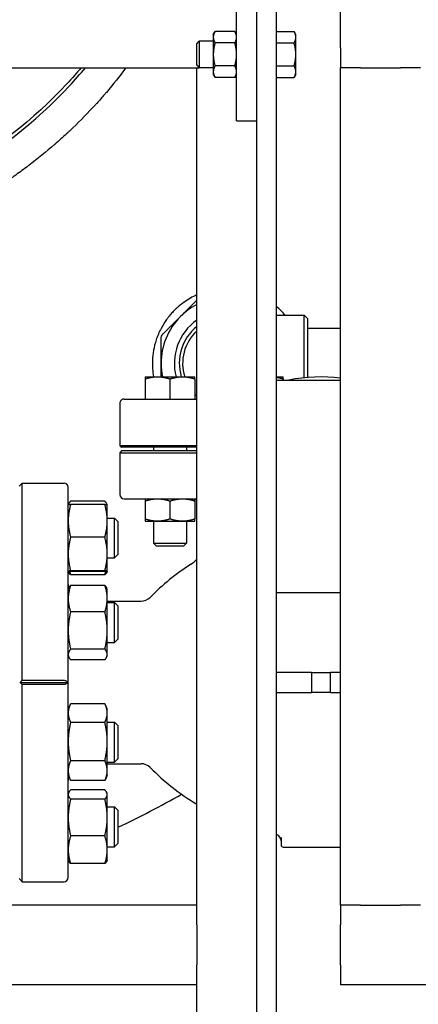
# Model space of a CAD drawing. Header units: inches. Extents: x 24 to 1128, y -69 to 748.
# Tile 552 of 656: x 981.13 to 988.62, y 292.49 to 311.01. Entities that reach past the tile are written whole.
import ezdxf

# ---------------------------------------------------------------- set-up
doc = ezdxf.new("R2010")
doc.units = ezdxf.units.IN
doc.header["$LTSCALE"] = 32
doc.header["$MEASUREMENT"] = 0
doc.layers.add('Visible (ANSI)', color=7, linetype='Continuous', lineweight=30)

msp = doc.modelspace()

# ---------------------------------------------------------------- linework, layer by layer
at = {"layer": 'Visible (ANSI)'}
for p, q in [((985.20453, 309.10867), (985.20453, 311.60867)), ((985.57953, 311.60867), (985.57953, 277.514)), ((985.95453, 277.514), (985.95453, 311.60867)), ((987.16005, 310.48367), (987.16005, 311.23367)), ((984.76653, 310.73367), (984.80003, 310.79168)), ((984.76653, 310.73367), (984.76653, 310.68343)), ((984.76653, 310.68343), (984.76653, 310.35867)), ((985.17104, 310.79168), (984.80003, 310.79168)), ((985.20453, 310.73367), (985.17104, 310.79168)), ((985.95454, 310.73367), (985.95453, 310.73367)), ((985.95454, 310.68343), (985.95454, 310.79168)), ((985.95454, 310.79168), (986.28504, 310.79168)), ((985.95454, 310.57518), (985.95454, 310.68343)), ((986.31854, 310.73367), (986.28504, 310.79168)), ((986.31854, 310.68343), (986.31854, 310.73367)), ((986.31854, 310.35867), (986.31854, 310.68343)), ((984.45453, 310.56148), (984.5003, 310.60867)), ((984.45453, 310.15586), (984.45453, 310.56148)), ((984.5003, 310.60867), (984.5003, 310.10867)), ((984.76653, 310.60867), (984.5003, 310.60867)), ((985.17104, 310.57518), (984.80003, 310.57518)), ((985.95454, 310.57518), (986.28504, 310.57518)), ((985.95454, 310.35867), (985.95454, 310.57518)), ((987.16005, 310.48367), (987.16005, 310.10867)), ((984.76653, 310.35867), (984.76653, 310.03391)), ((985.95454, 310.14216), (985.95454, 310.35867)), ((986.31854, 310.03391), (986.31854, 310.35867)), ((907.45453, 310.10867), (984.45453, 310.10867)), ((984.45453, 310.15586), (984.5003, 310.10867)), ((984.45453, 310.10867), (984.5003, 310.10867)), ((984.45453, 294.35867), (984.45453, 310.10867)), ((984.76653, 310.10867), (984.5003, 310.10867)), ((985.17104, 310.14216), (984.80003, 310.14216)), ((985.95454, 310.14216), (986.28504, 310.14216)), ((985.95454, 310.03391), (985.95454, 310.14216)), ((987.16005, 294.35867), (987.16005, 310.10867)), ((987.53505, 310.10867), (987.16005, 310.10867)), ((987.53505, 310.10867), (988.28505, 310.10867)), ((988.66005, 310.10867), (988.28505, 310.10867)), ((984.76653, 310.03391), (984.76653, 309.98367)), ((984.76653, 309.98367), (984.80003, 309.92566)), ((985.17104, 309.92566), (984.80003, 309.92566)), ((985.20453, 309.98367), (985.17104, 309.92566)), ((985.95454, 309.98367), (985.95453, 309.98367)), ((985.95454, 309.92566), (985.95454, 310.03391)), ((985.95454, 309.92566), (986.28504, 309.92566)), ((986.31854, 309.98367), (986.28504, 309.92566)), ((986.31854, 309.98367), (986.31854, 310.03391)), ((985.20453, 309.10867), (985.57953, 309.10867)), ((985.95453, 305.45242), (986.47203, 305.45242)), ((986.47203, 304.27557), (986.47203, 305.45242)), ((986.53453, 305.38992), (986.47203, 305.45242)), ((986.53453, 305.38992), (986.53453, 304.28128)), ((987.16005, 305.20367), (986.53453, 305.20367)), ((983.48367, 304.29617), (983.71805, 304.29617)), ((983.48367, 304.2543), (983.48367, 303.87429)), ((983.71805, 304.29617), (984.1868, 304.29617)), ((983.95242, 304.2543), (983.95242, 303.87429)), ((984.1868, 304.29617), (984.42117, 304.29617)), ((984.42117, 304.2543), (984.42117, 303.87429)), ((985.95453, 304.29617), (986.08311, 304.29617)), ((985.95453, 304.23367), (987.16005, 304.23367)), ((986.08311, 304.2543), (986.08311, 304.23367)), ((983.01021, 303.79555), (983.01021, 303.00003)), ((983.08875, 303.87429), (984.45453, 303.87429)), ((983.04938, 302.90579), (983.01001, 302.86642)), ((983.01001, 302.86642), (984.45453, 302.86642)), ((983.01001, 302.86642), (983.01001, 302.07902)), ((983.01021, 303.00003), (984.45453, 303.00003)), ((984.45453, 302.96878), (983.04126, 302.96878)), ((983.04938, 302.90579), (984.45453, 302.90579)), ((983.63992, 302.96878), (983.63992, 302.90579)), ((984.26492, 302.96878), (984.26492, 302.90579)), ((981.11827, 302.23711), (981.17733, 302.29617)), ((981.17733, 298.58534), (981.17733, 302.29617)), ((981.17733, 302.29617), (981.96079, 302.29617)), ((982.03953, 294.87491), (982.03953, 302.21743)), ((982.03959, 301.88751), (982.04822, 301.90601)), ((982.72845, 301.95548), (982.08462, 301.95548)), ((982.77347, 301.88751), (982.76484, 301.90601)), ((983.08875, 302.00028), (984.45453, 302.00028)), ((983.48367, 301.95841), (983.48367, 301.62027)), ((983.95242, 301.95841), (983.95242, 301.62027)), ((984.42117, 301.95841), (984.42117, 301.62027)), ((982.03953, 301.88738), (982.03959, 301.88751)), ((982.72845, 301.89467), (982.08462, 301.89467)), ((982.77353, 301.88738), (982.77347, 301.88751)), ((982.77353, 301.58595), (982.77353, 301.88738)), ((982.77353, 301.63738), (982.91203, 301.63738)), ((982.77353, 300.96109), (982.77353, 301.58595)), ((982.91203, 300.88738), (982.91203, 301.63738)), ((982.97453, 301.57488), (982.91203, 301.63738)), ((982.97453, 301.57488), (982.97453, 300.94988)), ((983.48367, 301.5784), (983.71805, 301.5784)), ((983.63992, 301.5784), (983.63992, 301.16839)), ((983.71805, 301.5784), (984.1868, 301.5784)), ((984.1868, 301.5784), (984.42117, 301.5784)), ((984.26492, 301.5784), (984.26492, 301.16839)), ((982.72845, 301.27724), (982.08462, 301.27724)), ((983.63992, 301.16839), (984.26492, 301.16839)), ((983.69402, 301.11429), (983.63992, 301.16839)), ((984.21082, 301.11429), (984.26492, 301.16839)), ((983.69402, 301.11429), (984.21082, 301.11429)), ((982.77353, 300.63751), (982.77353, 300.96109)), ((982.77353, 300.88738), (982.91203, 300.88738)), ((982.97453, 300.94988), (982.91203, 300.88738)), ((982.03953, 300.63738), (982.03959, 300.63724)), ((982.03959, 300.63724), (982.04822, 300.61874)), ((982.72845, 300.64494), (982.08462, 300.64494)), ((982.72845, 300.63008), (982.08462, 300.63008)), ((982.77347, 300.63724), (982.76484, 300.61874)), ((982.77353, 300.63738), (982.77347, 300.63724)), ((982.77353, 300.63738), (982.77353, 300.63751)), ((982.72845, 300.56927), (982.08462, 300.56927)), ((982.03953, 300.29626), (982.05155, 300.32204)), ((982.72845, 300.37205), (982.08462, 300.37205)), ((982.77353, 300.29626), (982.76151, 300.32204)), ((982.77353, 300.12221), (982.77353, 300.29626)), ((982.77353, 299.52196), (982.77353, 300.12221)), ((982.77353, 300.0757), (983.4099, 300.0757)), ((987.16005, 300.23367), (985.95453, 300.23367)), ((982.72845, 299.87236), (982.08462, 299.87236)), ((982.77353, 300.04626), (982.91203, 300.04626)), ((982.91203, 299.29626), (982.91203, 300.04626)), ((982.97453, 299.98376), (982.91203, 300.04626)), ((982.97453, 299.98376), (982.97453, 299.35876)), ((982.77353, 299.07101), (982.77353, 299.52196)), ((982.97453, 299.35876), (982.91203, 299.29626)), ((982.72845, 299.17156), (982.08462, 299.17156)), ((982.77353, 299.29626), (982.91203, 299.29626)), ((982.03953, 299.04626), (982.05155, 299.02048)), ((982.72845, 298.97046), (982.08462, 298.97046)), ((982.77353, 299.04626), (982.76151, 299.02048)), ((982.77353, 299.04626), (982.77353, 299.07101)), ((981.17733, 298.58534), (981.96079, 298.58534)), ((986.61196, 298.73367), (985.95453, 298.73367)), ((986.61196, 298.73367), (986.61196, 298.35867)), ((986.61196, 298.73367), (986.9671, 298.73367)), ((987.16005, 298.73367), (986.9671, 298.73367)), ((986.9671, 298.35867), (986.9671, 298.73367)), ((981.13796, 298.54617), (982.02898, 298.54617)), ((981.17733, 294.79617), (981.17733, 298.507)), ((981.96079, 298.507), (981.17733, 298.507)), ((985.95453, 298.35867), (986.61196, 298.35867)), ((986.9671, 298.35867), (986.61196, 298.35867)), ((986.9671, 298.35867), (987.16005, 298.35867)), ((982.03953, 298.04608), (982.08073, 298.13444)), ((982.72845, 298.14261), (982.08462, 298.14261)), ((982.77353, 298.04608), (982.73233, 298.13444)), ((982.77353, 297.96867), (982.77353, 298.04608)), ((982.77353, 297.43395), (982.77353, 297.96867)), ((982.72845, 297.79472), (982.08462, 297.79472)), ((982.77353, 297.79608), (982.91203, 297.79608)), ((982.91203, 297.04608), (982.91203, 297.79608)), ((982.97453, 297.73358), (982.91203, 297.79608)), ((982.97453, 297.73358), (982.97453, 297.10858)), ((982.77353, 296.88636), (982.77353, 297.43395)), ((982.97453, 297.10858), (982.91203, 297.04608)), ((982.72845, 297.07318), (982.08462, 297.07318)), ((982.77353, 297.04608), (982.91203, 297.04608)), ((982.77353, 297.01664), (983.4099, 297.01664)), ((982.03953, 296.79608), (982.08073, 296.70772)), ((982.77353, 296.79608), (982.73233, 296.70772)), ((982.77353, 296.79608), (982.77353, 296.88636)), ((982.72845, 296.69955), (982.08462, 296.69955)), ((982.03953, 296.45496), (982.04822, 296.4736)), ((982.72845, 296.52307), (982.08462, 296.52307)), ((982.72845, 296.35067), (982.08462, 296.35067)), ((982.77353, 296.45496), (982.76484, 296.4736)), ((982.77353, 296.43687), (982.77353, 296.45496)), ((982.77353, 296.00412), (982.77353, 296.43687)), ((982.77353, 296.20496), (982.91203, 296.20496)), ((982.91203, 295.45496), (982.91203, 296.20496)), ((982.97453, 296.14246), (982.91203, 296.20496)), ((982.77353, 295.39722), (982.77353, 296.00412)), ((982.97453, 296.14246), (982.97453, 295.51746)), ((982.72845, 295.65757), (982.08462, 295.65757)), ((986.0415, 295.62887), (986.0415, 295.48711)), ((982.77353, 295.45496), (982.91203, 295.45496)), ((982.97453, 295.51746), (982.91203, 295.45496)), ((986.08087, 295.44774), (987.16005, 295.44774)), ((982.77353, 295.20496), (982.77353, 295.39722)), ((982.03953, 295.20496), (982.04822, 295.18633)), ((982.72845, 295.13686), (982.08462, 295.13686)), ((982.77353, 295.20496), (982.76484, 295.18633)), ((981.11827, 294.85522), (981.17733, 294.79617)), ((981.17733, 294.79617), (981.96079, 294.79617)), ((984.45453, 294.35867), (907.45453, 294.35867)), ((984.45453, 293.98367), (984.45453, 294.35867)), ((987.16005, 294.35867), (987.16005, 293.98367)), ((987.53505, 294.35867), (987.16005, 294.35867)), ((987.53505, 294.35867), (988.28505, 294.35867)), ((988.66005, 294.35867), (988.28505, 294.35867)), ((984.45453, 293.98367), (984.45453, 293.23367)), ((987.16005, 293.23367), (987.16005, 293.98367)), ((984.45453, 292.85867), (984.45453, 293.23367)), ((987.16005, 293.23367), (987.16005, 292.85867)), ((984.45453, 292.85867), (907.45453, 292.85867)), ((984.45453, 289.81148), (984.45453, 292.85867)), ((1009.16005, 292.85867), (987.16005, 292.85867))]:
    msp.add_line(p, q, dxfattribs=at)
for centre, radius, start, end in [((985.03453, 304.54617), 1.25, 117.645523, 135), ((985.03453, 304.54617), 1.25, 135, 180), ((985.03453, 304.54617), 1, 125.450543, 194.477512), ((985.03453, 304.54617), 0.90625, 129.791819, 196.013394), ((985.03453, 304.54617), 0.84375, 133.425231, 197.235285), ((985.03453, 304.54617), 1.25, 180, 191.536959), ((986.78953, 301.14201), 3.14961, 83.244143, 101.007691), ((985.03453, 304.54617), 0.84375, 223.369057, 226.574769), ((983.08875, 303.79555), 0.07874, 90, 119.999999), ((985.03453, 304.54617), 0.90625, 227.405022, 227.849045), ((981.96079, 302.21743), 0.07874, 0, 90), ((983.08875, 302.07902), 0.07874, 180, 270), ((984.34071, 301.76406), 0.23622, 61.194791, 70.086095), ((984.07693, 301.19032), 0.5, 302.739227, 319.042573), ((986.78953, 296.97137), 4.51575, 122.739227, 135.333209), ((982.35449, 300.39066), 0.31496, 180, 193.77218), ((983.4099, 300.31192), 0.23622, 270, 315.333209), ((983.4099, 296.78042), 0.23622, 44.666791, 90), ((986.78953, 300.12097), 4.51575, 224.666791, 238.863458), ((982.35449, 296.70168), 0.31496, 166.22782, 180), ((974.03453, 314.54617), 20.75, 295.521095, 299.245869), ((985.9165, 295.56308), 0.125, 0, 72.286837), ((986.08087, 295.48711), 0.03937, 180, 270), ((981.96079, 294.87491), 0.07874, 270, 0)]:
    msp.add_arc(centre, radius, start, end, dxfattribs=at)
for points, weights in [([(984.80003, 310.79168), (984.76653, 310.73367), (984.76653, 310.68343)], [1, 1.0379548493, 1]), ([(984.76653, 310.68343), (984.76653, 310.63319), (984.80003, 310.57518)], [1, 1.0379548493, 1]), ([(985.20453, 310.68343), (985.20453, 310.73367), (985.17104, 310.79168)], [1, 1.0379548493, 1]), ([(985.17104, 310.57518), (985.20453, 310.63319), (985.20453, 310.68343)], [1, 1.0379548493, 1]), ([(986.31854, 310.68343), (986.31854, 310.73367), (986.28504, 310.79168)], [1, 1.0379548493, 1]), ([(986.28504, 310.57518), (986.31854, 310.63319), (986.31854, 310.68343)], [1, 1.0379548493, 1]), ([(984.80003, 310.57518), (984.76653, 310.45915), (984.76653, 310.35867)], [1, 1.0379548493, 1]), ([(985.20453, 310.35867), (985.20453, 310.45915), (985.17104, 310.57518)], [1, 1.0379548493, 1]), ([(986.31854, 310.35867), (986.31854, 310.45915), (986.28504, 310.57518)], [1, 1.0379548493, 1]), ([(984.76653, 310.35867), (984.76653, 310.25819), (984.80003, 310.14216)], [1, 1.0379548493, 1]), ([(985.17104, 310.14216), (985.20453, 310.25819), (985.20453, 310.35867)], [1, 1.0379548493, 1]), ([(986.28504, 310.14216), (986.31854, 310.25819), (986.31854, 310.35867)], [1, 1.0379548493, 1]), ([(984.80003, 310.14216), (984.76653, 310.08415), (984.76653, 310.03391)], [1, 1.0379548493, 1]), ([(985.20453, 310.03391), (985.20453, 310.08415), (985.17104, 310.14216)], [1, 1.0379548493, 1]), ([(986.31854, 310.03391), (986.31854, 310.08415), (986.28504, 310.14216)], [1, 1.0379548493, 1]), ([(984.76653, 310.03391), (984.76653, 309.98367), (984.80003, 309.92566)], [1, 1.0379548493, 1]), ([(985.17104, 309.92566), (985.20453, 309.98367), (985.20453, 310.03391)], [1, 1.0379548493, 1]), ([(986.28504, 309.92566), (986.31854, 309.98367), (986.31854, 310.03391)], [1, 1.0379548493, 1]), ([(984.15065, 305.43005), (984.29835, 305.57775), (984.45453, 305.73394)], [1, 1.05087039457, 1.07349219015]), ([(983.82114, 305.10055), (983.99125, 305.27066), (984.15065, 305.43005)], [1.07707509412, 1.05512060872, 1]), ([(983.78453, 304.54617), (983.78453, 304.77159), (983.78453, 305.01216)], [1, 1.05512060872, 1.07707509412]), ([(983.78453, 304.29617), (983.78453, 304.4224), (983.78453, 304.54617)], [1.04954376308, 1.02953207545, 1]), ([(983.48367, 304.29617), (983.48367, 304.29617), (983.48367, 304.2543)], [1, 1.04314139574, 1.01001874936]), ([(983.48367, 304.2543), (983.60927, 304.29617), (983.71805, 304.29617)], [1.01001874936, 1.04314139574, 1]), ([(983.71805, 304.29617), (983.82682, 304.29617), (983.95242, 304.2543)], [1, 1.04314139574, 1.01001874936]), ([(983.95242, 304.2543), (984.07802, 304.29617), (984.1868, 304.29617)], [1.01001874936, 1.04314139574, 1]), ([(984.1868, 304.29617), (984.29557, 304.29617), (984.42117, 304.2543)], [1, 1.04314139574, 1.01001874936]), ([(984.42117, 304.2543), (984.42117, 304.29617), (984.42117, 304.29617)], [1.01001874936, 1.04314139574, 1]), ([(985.95453, 304.28713), (986.01526, 304.27692), (986.08311, 304.2543)], [1.02367354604, 1.02764698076, 1.01001874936]), ([(986.08311, 304.2543), (986.08311, 304.29617), (986.08311, 304.29617)], [1.01001874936, 1.04314139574, 1]), ([(983.01021, 303.00003), (983.0258, 302.98428), (983.04126, 302.96878)], [1.00077713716, 1.00040551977, 1]), ([(982.08462, 301.95548), (982.04995, 301.91996), (982.04205, 301.88894)], [1, 1.02892942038, 1.01375847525]), ([(982.77102, 301.88894), (982.76311, 301.91996), (982.72845, 301.95548)], [1.01375847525, 1.02892942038, 1]), ([(983.48367, 302.00028), (983.48367, 302.00028), (983.48367, 301.95841)], [1, 1.04314139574, 1.01001874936]), ([(983.48367, 301.95841), (983.60927, 302.00028), (983.71805, 302.00028)], [1.01001874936, 1.04314139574, 1]), ([(983.71805, 302.00028), (983.82682, 302.00028), (983.95242, 301.95841)], [1, 1.04314139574, 1.01001874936]), ([(983.95242, 301.95841), (984.07802, 302.00028), (984.1868, 302.00028)], [1.01001874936, 1.04314139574, 1]), ([(984.1868, 302.00028), (984.29557, 302.00028), (984.42117, 301.95841)], [1, 1.04314139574, 1.01001874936]), ([(984.42117, 301.95841), (984.42117, 302.00028), (984.42117, 302.00028)], [1.01001874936, 1.04314139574, 1]), ([(982.08462, 301.89467), (982.03953, 301.72923), (982.03953, 301.58595)], [1, 1.0379548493, 1]), ([(982.03959, 301.88751), (982.04115, 301.89083), (982.08462, 301.89467)], [1.00271008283, 1.03654763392, 1]), ([(982.77353, 301.58595), (982.77353, 301.72923), (982.72845, 301.89467)], [1, 1.0379548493, 1]), ([(982.72845, 301.89467), (982.77192, 301.89083), (982.77347, 301.88751)], [1, 1.03654763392, 1.00271008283]), ([(982.03953, 301.58595), (982.03953, 301.44268), (982.08462, 301.27724)], [1, 1.0379548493, 1]), ([(982.72845, 301.27724), (982.77353, 301.44268), (982.77353, 301.58595)], [1, 1.0379548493, 1]), ([(983.48367, 301.62027), (983.48367, 301.5784), (983.48367, 301.5784)], [1.01001874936, 1.04314139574, 1]), ([(983.71805, 301.5784), (983.60927, 301.5784), (983.48367, 301.62027)], [1, 1.04314139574, 1.01001874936]), ([(983.95242, 301.62027), (983.82682, 301.5784), (983.71805, 301.5784)], [1.01001874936, 1.04314139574, 1]), ([(984.1868, 301.5784), (984.07802, 301.5784), (983.95242, 301.62027)], [1, 1.04314139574, 1.01001874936]), ([(984.42117, 301.62027), (984.29557, 301.5784), (984.1868, 301.5784)], [1.01001874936, 1.04314139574, 1]), ([(984.42117, 301.5784), (984.42117, 301.5784), (984.42117, 301.62027)], [1, 1.04314139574, 1.01001874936]), ([(982.08462, 301.27724), (982.03953, 301.10781), (982.03953, 300.96109)], [1, 1.0379548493, 1]), ([(982.77353, 300.96109), (982.77353, 301.10781), (982.72845, 301.27724)], [1, 1.0379548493, 1]), ([(982.03953, 300.96109), (982.03953, 300.81436), (982.08462, 300.64494)], [1, 1.0379548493, 1]), ([(982.72845, 300.64494), (982.77353, 300.81436), (982.77353, 300.96109)], [1, 1.0379548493, 1]), ([(982.08462, 300.64494), (982.03953, 300.64096), (982.03953, 300.63751)], [1, 1.0379548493, 1]), ([(982.03953, 300.63751), (982.03953, 300.63406), (982.08462, 300.63008)], [1, 1.0379548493, 1]), ([(982.08462, 300.56927), (982.0591, 300.59542), (982.04822, 300.61874)], [1, 1.02113779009, 1.01873149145]), ([(982.06633, 300.63186), (982.07422, 300.60144), (982.08462, 300.56927)], [1.01319603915, 1.00850289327, 1]), ([(982.77353, 300.63751), (982.77353, 300.64096), (982.72845, 300.64494)], [1, 1.0379548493, 1]), ([(982.72845, 300.63008), (982.77353, 300.63406), (982.77353, 300.63751)], [1, 1.0379548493, 1]), ([(982.72845, 300.56927), (982.73884, 300.60144), (982.74674, 300.63186)], [1, 1.00850289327, 1.01319603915]), ([(982.76484, 300.61874), (982.75397, 300.59542), (982.72845, 300.56927)], [1.01873149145, 1.02113779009, 1]), ([(982.08462, 300.37205), (982.03953, 300.23816), (982.03953, 300.12221)], [1, 1.0379548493, 1]), ([(982.05155, 300.32204), (982.06261, 300.34575), (982.08462, 300.37205)], [1.01894332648, 1.01817300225, 1]), ([(982.77353, 300.12221), (982.77353, 300.23816), (982.72845, 300.37205)], [1, 1.0379548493, 1]), ([(982.72845, 300.37205), (982.75045, 300.34575), (982.76151, 300.32204)], [1, 1.01817300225, 1.01894332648]), ([(982.03953, 300.12221), (982.03953, 300.00625), (982.08462, 299.87236)], [1, 1.0379548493, 1]), ([(982.72845, 299.87236), (982.77353, 300.00625), (982.77353, 300.12221)], [1, 1.0379548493, 1]), ([(982.08462, 299.87236), (982.03953, 299.68458), (982.03953, 299.52196)], [1, 1.0379548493, 1]), ([(982.77353, 299.52196), (982.77353, 299.68458), (982.72845, 299.87236)], [1, 1.0379548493, 1]), ([(982.03953, 299.52196), (982.03953, 299.35934), (982.08462, 299.17156)], [1, 1.0379548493, 1]), ([(982.72845, 299.17156), (982.77353, 299.35934), (982.77353, 299.52196)], [1, 1.0379548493, 1]), ([(982.08462, 299.17156), (982.03953, 299.11768), (982.03953, 299.07101)], [1, 1.0379548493, 1]), ([(982.77353, 299.07101), (982.77353, 299.11768), (982.72845, 299.17156)], [1, 1.0379548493, 1]), ([(982.03953, 299.07101), (982.03953, 299.02435), (982.08462, 298.97046)], [1, 1.0379548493, 1]), ([(982.72845, 298.97046), (982.77353, 299.02435), (982.77353, 299.07101)], [1, 1.0379548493, 1]), ([(981.13796, 298.54617), (981.15744, 298.56565), (981.17733, 298.58534)], [1.00002799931, 1.0000415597, 1]), ([(981.17733, 298.507), (981.15744, 298.52669), (981.13796, 298.54617)], [1, 1.0000415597, 1.00002799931]), ([(982.08462, 298.14261), (982.03953, 298.0494), (982.03953, 297.96867)], [1, 1.0379548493, 1]), ([(982.77353, 297.96867), (982.77353, 298.0494), (982.72845, 298.14261)], [1, 1.0379548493, 1]), ([(982.03953, 297.96867), (982.03953, 297.88794), (982.08462, 297.79472)], [1, 1.0379548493, 1]), ([(982.72845, 297.79472), (982.77353, 297.88794), (982.77353, 297.96867)], [1, 1.0379548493, 1]), ([(982.08462, 297.79472), (982.03953, 297.60138), (982.03953, 297.43395)], [1, 1.0379548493, 1]), ([(982.77353, 297.43395), (982.77353, 297.60138), (982.72845, 297.79472)], [1, 1.0379548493, 1]), ([(982.03953, 297.43395), (982.03953, 297.26652), (982.08462, 297.07318)], [1, 1.0379548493, 1]), ([(982.72845, 297.07318), (982.77353, 297.26652), (982.77353, 297.43395)], [1, 1.0379548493, 1]), ([(982.08462, 297.07318), (982.03953, 296.97307), (982.03953, 296.88636)], [1, 1.0379548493, 1]), ([(982.77353, 296.88636), (982.77353, 296.97307), (982.72845, 297.07318)], [1, 1.0379548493, 1]), ([(982.03953, 296.88636), (982.03953, 296.79966), (982.08462, 296.69955)], [1, 1.0379548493, 1]), ([(982.72845, 296.69955), (982.77353, 296.79966), (982.77353, 296.88636)], [1, 1.0379548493, 1]), ([(982.08462, 296.69955), (982.08263, 296.70366), (982.08073, 296.70772)], [1, 1.00161564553, 1.00309374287]), ([(982.73233, 296.70772), (982.73044, 296.70366), (982.72845, 296.69955)], [1.00309374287, 1.00161564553, 1]), ([(982.08462, 296.52307), (982.03953, 296.47687), (982.03953, 296.43687)], [1, 1.0379548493, 1]), ([(982.03953, 296.43687), (982.03953, 296.39687), (982.08462, 296.35067)], [1, 1.0379548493, 1]), ([(982.08462, 296.35067), (982.03953, 296.16496), (982.03953, 296.00412)], [1, 1.0379548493, 1]), ([(982.77353, 296.43687), (982.77353, 296.47687), (982.72845, 296.52307)], [1, 1.0379548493, 1]), ([(982.72845, 296.35067), (982.77353, 296.39687), (982.77353, 296.43687)], [1, 1.0379548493, 1]), ([(982.77353, 296.00412), (982.77353, 296.16496), (982.72845, 296.35067)], [1, 1.0379548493, 1]), ([(982.03953, 296.00412), (982.03953, 295.84329), (982.08462, 295.65757)], [1, 1.0379548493, 1]), ([(982.72845, 295.65757), (982.77353, 295.84329), (982.77353, 296.00412)], [1, 1.0379548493, 1]), ([(982.08462, 295.65757), (982.03953, 295.51805), (982.03953, 295.39722)], [1, 1.0379548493, 1]), ([(982.77353, 295.39722), (982.77353, 295.51805), (982.72845, 295.65757)], [1, 1.0379548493, 1]), ([(982.03953, 295.39722), (982.03953, 295.27638), (982.08462, 295.13686)], [1, 1.0379548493, 1]), ([(982.72845, 295.13686), (982.77353, 295.27638), (982.77353, 295.39722)], [1, 1.0379548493, 1]), ([(982.08462, 295.13686), (982.0591, 295.16301), (982.04822, 295.18633)], [1, 1.02113779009, 1.01873149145]), ([(982.76484, 295.18633), (982.75397, 295.16301), (982.72845, 295.13686)], [1.01873149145, 1.02113779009, 1])]:
    msp.add_rational_spline(points, weights, degree=2, dxfattribs=at)
for points, knots in [([(983.12489, 310.10867), (983.00785, 309.95024), (982.88507, 309.79569), (982.75754, 309.64582), (982.74606, 309.63233), (982.73454, 309.61888), (982.72298, 309.60547), (982.67463, 309.54935), (982.62561, 309.49388), (982.57594, 309.43908), (982.56337, 309.42521), (982.55075, 309.41137), (982.53809, 309.39758), (982.52602, 309.38443), (982.51392, 309.37132), (982.50178, 309.35825), (982.36217, 309.20796), (982.21779, 309.06287), (982.06953, 308.92328), (982.05663, 308.91114), (982.0437, 308.89903), (982.03074, 308.88697), (981.9968, 308.85538), (981.96266, 308.82407), (981.92833, 308.79305), (981.89286, 308.761), (981.85713, 308.72919), (981.82114, 308.69764), (981.80832, 308.68641), (981.79548, 308.67521), (981.7826, 308.66404), (981.78239, 308.66386), (981.78217, 308.66367), (981.78196, 308.66348), (981.62517, 308.52754), (981.46358, 308.39636), (981.29795, 308.2703), (981.28451, 308.26006), (981.27103, 308.24986), (981.25753, 308.23969), (981.18047, 308.18166), (981.10256, 308.12473), (981.02388, 308.06893), (981.01023, 308.05925), (980.99656, 308.0496), (980.98286, 308.03998), (980.80944, 307.91827), (980.63239, 307.80206), (980.45262, 307.69156), (980.43894, 307.68315), (980.42525, 307.67478), (980.41154, 307.66643), (980.33728, 307.62125), (980.26258, 307.57704), (980.18751, 307.53381), (980.17706, 307.5278), (980.16661, 307.5218), (980.15614, 307.51582), (980.14283, 307.50822), (980.12951, 307.50065), (980.11617, 307.4931), (979.95725, 307.4032), (979.79587, 307.31718), (979.6324, 307.23512), (979.60722, 307.22248), (979.582, 307.20994), (979.55672, 307.19749), (979.54419, 307.19132), (979.53164, 307.18516), (979.51908, 307.17904), (979.4316, 307.13635), (979.34356, 307.09479), (979.255, 307.05436), (979.24279, 307.04878), (979.23058, 307.04323), (979.21835, 307.0377), (979.02646, 306.9509), (978.83224, 306.86941), (978.63627, 306.79326), (978.62488, 306.78884), (978.61349, 306.78443), (978.60209, 306.78004), (978.50839, 306.74397), (978.41431, 306.70911), (978.31991, 306.67547), (978.30913, 306.67163), (978.29835, 306.66781), (978.28756, 306.664), (978.27175, 306.65841), (978.25593, 306.65287), (978.2401, 306.64735), (978.07939, 306.59136), (977.91736, 306.53873), (977.75424, 306.48947), (977.72779, 306.48148), (977.70131, 306.47359), (977.67481, 306.46578), (977.66546, 306.46302), (977.65611, 306.46028), (977.64676, 306.45755), (977.54711, 306.42844), (977.44708, 306.40059), (977.34672, 306.374), (977.33809, 306.37171), (977.32945, 306.36943), (977.3208, 306.36716), (977.10883, 306.31148), (976.89548, 306.26141), (976.68113, 306.2169), (976.67405, 306.21543), (976.66698, 306.21397), (976.6599, 306.21251), (976.55492, 306.1909), (976.44969, 306.17062), (976.34427, 306.15167), (976.33804, 306.15055), (976.3318, 306.14943), (976.32556, 306.14832), (976.2734, 306.13902), (976.22119, 306.13005), (976.16894, 306.1214), (976.00109, 306.09362), (975.83265, 306.06916), (975.66375, 306.04801), (975.65922, 306.04744), (975.6547, 306.04688), (975.65017, 306.04632), (975.54053, 306.03271), (975.43071, 306.02049), (975.32074, 306.00967), (975.31711, 306.00931), (975.31347, 306.00896), (975.30983, 306.0086), (975.08414, 305.98659), (974.85784, 305.97044), (974.63129, 305.96016), (974.62958, 305.96008), (974.62786, 305.96001), (974.62615, 305.95993), (974.51265, 305.95482), (974.3991, 305.95119), (974.28552, 305.94902), (974.2848, 305.94901), (974.28408, 305.949), (974.28336, 305.94898), (974.2029, 305.94746), (974.12242, 305.94668), (974.04195, 305.94663), (973.89374, 305.94655), (973.74553, 305.94897), (973.59742, 305.95389), (973.59614, 305.95393), (973.59486, 305.95397), (973.59359, 305.95402), (973.48065, 305.9578), (973.36779, 305.96304), (973.255, 305.96973), (973.2527, 305.96987), (973.2504, 305.97001), (973.24809, 305.97014), (973.02247, 305.98365), (972.79707, 306.003), (972.57232, 306.0282), (972.56813, 306.02866), (972.56394, 306.02914), (972.55976, 306.02961), (972.45057, 306.04196), (972.34153, 306.05569), (972.2327, 306.0708), (972.22766, 306.0715), (972.22262, 306.0722), (972.21758, 306.07291), (972.116, 306.08714), (972.01459, 306.10257), (971.9134, 306.11921), (971.78933, 306.13961), (971.66548, 306.16184), (971.54194, 306.18591), (971.53532, 306.1872), (971.5287, 306.1885), (971.52208, 306.1898), (971.41174, 306.21147), (971.30164, 306.23462), (971.19187, 306.25923), (971.18447, 306.26089), (971.17708, 306.26255), (971.16968, 306.26422), (970.94546, 306.31492), (970.72256, 306.37174), (970.50153, 306.4347), (970.49255, 306.43726), (970.48356, 306.43982), (970.47459, 306.4424), (970.42107, 306.45778), (970.36767, 306.47351), (970.31438, 306.4896), (970.26351, 306.50497), (970.21274, 306.52066), (970.16209, 306.53668), (970.15227, 306.53979), (970.14245, 306.5429), (970.13264, 306.54603), (970.03522, 306.57712), (969.93822, 306.60942), (969.84169, 306.64292), (969.72608, 306.68306), (969.61091, 306.72502), (969.49628, 306.7688), (969.48481, 306.77318), (969.47335, 306.77758), (969.46189, 306.782), (969.36415, 306.81968), (969.26681, 306.8587), (969.16995, 306.89906), (969.1579, 306.90408), (969.14586, 306.90912), (969.13382, 306.91418), (968.93097, 306.99948), (968.7303, 307.09065), (968.53256, 307.18756), (968.51976, 307.19383), (968.50698, 307.20013), (968.4942, 307.20645), (968.475, 307.21595), (968.45582, 307.22551), (968.43667, 307.23512), (968.36491, 307.27114), (968.29355, 307.30793), (968.22263, 307.34546), (968.20953, 307.3524), (968.19645, 307.35935), (968.18339, 307.36634), (968.08527, 307.41878), (967.98802, 307.47267), (967.89172, 307.52797), (967.79382, 307.5842), (967.69659, 307.64208), (967.60015, 307.70159), (967.58648, 307.71003), (967.57283, 307.7185), (967.5592, 307.727), (967.46829, 307.78368), (967.37811, 307.84181), (967.28877, 307.90139), (967.27507, 307.91053), (967.26139, 307.9197), (967.24773, 307.92891), (967.05828, 308.05656), (966.8727, 308.19072), (966.692, 308.33114), (966.6786, 308.34155), (966.66524, 308.35199), (966.6519, 308.36247), (966.56952, 308.42717), (966.48817, 308.49317), (966.40794, 308.56045), (966.39475, 308.57151), (966.38158, 308.58261), (966.36845, 308.59374), (966.34098, 308.61703), (966.31365, 308.64047), (966.28646, 308.66404), (966.2402, 308.70416), (966.19436, 308.74469), (966.14896, 308.78562), (966.05475, 308.87056), (965.96194, 308.95766), (965.87078, 309.04686), (965.85809, 309.05927), (965.84543, 309.07173), (965.8328, 309.08423), (965.75995, 309.15634), (965.68818, 309.22979), (965.6176, 309.30453), (965.60554, 309.3173), (965.59351, 309.33012), (965.58152, 309.34297), (965.55154, 309.37509), (965.52179, 309.40745), (965.49226, 309.44003), (965.3727, 309.572), (965.25693, 309.70774), (965.14552, 309.84692), (965.1351, 309.85995), (965.12471, 309.873), (965.11436, 309.88609), (965.0564, 309.95936), (964.99965, 310.03358), (964.94418, 310.10867)], [0.291761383, 0.291761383, 0.291761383, 0.291761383, 0.301451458, 0.301451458, 0.301451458, 0.302323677, 0.302323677, 0.302323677, 0.305972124, 0.305972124, 0.305972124, 0.306896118, 0.306896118, 0.306896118, 0.307776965, 0.307776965, 0.307776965, 0.317905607, 0.317905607, 0.317905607, 0.318787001, 0.318787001, 0.318787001, 0.321095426, 0.321095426, 0.321095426, 0.323480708, 0.323480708, 0.323480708, 0.324329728, 0.324329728, 0.324329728, 0.324343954, 0.324343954, 0.324343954, 0.334680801, 0.334680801, 0.334680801, 0.335520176, 0.335520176, 0.335520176, 0.340310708, 0.340310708, 0.340310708, 0.341142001, 0.341142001, 0.341142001, 0.351665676, 0.351665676, 0.351665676, 0.352466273, 0.352466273, 0.352466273, 0.356803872, 0.356803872, 0.356803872, 0.35740742, 0.35740742, 0.35740742, 0.358174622, 0.358174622, 0.358174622, 0.367313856, 0.367313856, 0.367313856, 0.368721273, 0.368721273, 0.368721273, 0.369419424, 0.369419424, 0.369419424, 0.374281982, 0.374281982, 0.374281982, 0.374952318, 0.374952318, 0.374952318, 0.385472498, 0.385472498, 0.385472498, 0.386083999, 0.386083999, 0.386083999, 0.391108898, 0.391108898, 0.391108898, 0.391682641, 0.391682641, 0.391682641, 0.392523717, 0.392523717, 0.392523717, 0.401062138, 0.401062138, 0.401062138, 0.402446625, 0.402446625, 0.402446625, 0.402934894, 0.402934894, 0.402934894, 0.408136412, 0.408136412, 0.408136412, 0.408584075, 0.408584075, 0.408584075, 0.4195652, 0.4195652, 0.4195652, 0.419927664, 0.419927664, 0.419927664, 0.42530397, 0.42530397, 0.42530397, 0.425622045, 0.425622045, 0.425622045, 0.428281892, 0.428281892, 0.428281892, 0.436826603, 0.436826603, 0.436826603, 0.437055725, 0.437055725, 0.437055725, 0.44260164, 0.44260164, 0.44260164, 0.442785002, 0.442785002, 0.442785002, 0.454166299, 0.454166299, 0.454166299, 0.454252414, 0.454252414, 0.454252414, 0.459954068, 0.459954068, 0.459954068, 0.459990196, 0.459990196, 0.459990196, 0.464029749, 0.464029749, 0.464029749, 0.471470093, 0.471470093, 0.471470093, 0.471534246, 0.471534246, 0.471534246, 0.477207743, 0.477207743, 0.477207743, 0.477323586, 0.477323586, 0.477323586, 0.488672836, 0.488672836, 0.488672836, 0.488884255, 0.488884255, 0.488884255, 0.49439829, 0.49439829, 0.49439829, 0.494653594, 0.494653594, 0.494653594, 0.499800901, 0.499800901, 0.499800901, 0.506111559, 0.506111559, 0.506111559, 0.506449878, 0.506449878, 0.506449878, 0.512087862, 0.512087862, 0.512087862, 0.51246775, 0.51246775, 0.51246775, 0.523987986, 0.523987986, 0.523987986, 0.524456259, 0.524456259, 0.524456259, 0.527247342, 0.527247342, 0.527247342, 0.529912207, 0.529912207, 0.529912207, 0.530428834, 0.530428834, 0.530428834, 0.535559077, 0.535559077, 0.535559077, 0.541703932, 0.541703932, 0.541703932, 0.54231888, 0.54231888, 0.54231888, 0.547563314, 0.547563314, 0.547563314, 0.548215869, 0.548215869, 0.548215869, 0.559212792, 0.559212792, 0.559212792, 0.559924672, 0.559924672, 0.559924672, 0.56099478, 0.56099478, 0.56099478, 0.565005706, 0.565005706, 0.565005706, 0.565746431, 0.565746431, 0.565746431, 0.571308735, 0.571308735, 0.571308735, 0.576963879, 0.576963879, 0.576963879, 0.57776545, 0.57776545, 0.57776545, 0.583109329, 0.583109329, 0.583109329, 0.583928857, 0.583928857, 0.583928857, 0.595294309, 0.595294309, 0.595294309, 0.596136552, 0.596136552, 0.596136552, 0.601339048, 0.601339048, 0.601339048, 0.602194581, 0.602194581, 0.602194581, 0.603984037, 0.603984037, 0.603984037, 0.607028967, 0.607028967, 0.607028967, 0.613347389, 0.613347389, 0.613347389, 0.614226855, 0.614226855, 0.614226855, 0.619301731, 0.619301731, 0.619301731, 0.620169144, 0.620169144, 0.620169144, 0.622337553, 0.622337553, 0.622337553, 0.631118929, 0.631118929, 0.631118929, 0.631940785, 0.631940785, 0.631940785, 0.636542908, 0.636542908, 0.636542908, 0.636542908]), ([(965.70569, 310.10876), (965.96902, 309.79176), (966.25947, 309.49128), (967.16413, 308.68146), (967.83848, 308.22049), (969.39877, 307.40946), (970.30069, 307.08068), (972.16281, 306.64948), (973.12144, 306.54282), (975.10626, 306.54992), (976.13219, 306.68012), (978.0721, 307.17948), (978.98774, 307.5439), (980.66933, 308.4945), (981.43086, 309.08624), (982.16647, 309.8782), (982.26675, 309.99235), (982.36338, 310.10874)], [-5.70959733, -5.70959733, -5.70959733, -5.70959733, -5.56784523, -5.56784523, -5.30152743, -5.30152743, -5.00175331, -5.00175331, -4.70778552, -4.70778552, -4.3927688, -4.3927688, -4.08388685, -4.08388685, -3.76720646, -3.76720646, -3.71518057, -3.71518057, -3.71518057, -3.71518057]), ([(982.28192, 310.10872), (982.19637, 310.00703), (982.10799, 309.90709), (981.38979, 309.13385), (980.6334, 308.54599), (978.96203, 307.60116), (978.05147, 307.23871), (976.12175, 306.74197), (975.10093, 306.61241), (973.12598, 306.60534), (972.17211, 306.71148), (970.31968, 307.14043), (969.42269, 307.46746), (967.87167, 308.27368), (967.20166, 308.73174), (966.3166, 309.52403), (966.03956, 309.80887), (965.78716, 310.10876)], [3.72119234, 3.72119234, 3.72119234, 3.72119234, 3.76720646, 3.76720646, 4.08388685, 4.08388685, 4.3927688, 4.3927688, 4.70778552, 4.70778552, 5.00175331, 5.00175331, 5.30152743, 5.30152743, 5.56784523, 5.56784523, 5.70358544, 5.70358544, 5.70358544, 5.70358544]), ([(984.45453, 305.83453), (984.3736, 305.7981), (984.29527, 305.75366), (984.17437, 305.6685), (984.12976, 305.63288), (984.06214, 305.57178), (984.03778, 305.54812), (983.99381, 305.50222), (983.97401, 305.48022), (983.93176, 305.43017), (983.90967, 305.40188), (983.85038, 305.3197), (983.81595, 305.26419), (983.74805, 305.13582), (983.71697, 305.06242), (983.65033, 304.85976), (983.62762, 304.72931), (983.61869, 304.49652), (983.62623, 304.39462), (983.64393, 304.29617)], [17.33897743, 17.33897743, 17.33897743, 17.33897743, 18.04210886, 18.04210886, 18.48122711, 18.48122711, 18.74145007, 18.74145007, 18.96813324, 18.96813324, 19.24316375, 19.24316375, 19.74575962, 19.74575962, 20.3666608, 20.3666608, 21.425386, 21.425386, 22.27755136, 22.27755136, 22.27755136, 22.27755136]), ([(983.78453, 305.01216), (983.78453, 305.02878), (983.788, 305.0454), (983.80009, 305.07459), (983.80939, 305.08879), (983.82114, 305.10055)], [1.299728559, 1.299728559, 1.299728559, 1.299728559, 1.420078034, 1.420078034, 1.540427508, 1.540427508, 1.540427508, 1.540427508]), ([(983.04938, 303.86375), (983.0423, 303.85966), (983.03508, 303.85378), (983.0238, 303.8408), (983.01806, 303.83136), (983.01202, 303.81432), (983.01021, 303.80423), (983.01021, 303.79555)], [-0.222833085, -0.222833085, -0.222833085, -0.222833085, -0.145224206, -0.145224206, -0.066111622, -0.066111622, 0, 0, 0, 0]), ([(981.96079, 298.58534), (981.96947, 298.58534), (981.97956, 298.58353), (981.9966, 298.57749), (982.00604, 298.57174), (982.01902, 298.56046), (982.0249, 298.55324), (982.02898, 298.54617)], [0, 0, 0, 0, 0.066112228, 0.066112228, 0.145221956, 0.145221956, 0.222829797, 0.222829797, 0.222829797, 0.222829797]), ([(982.02898, 298.54617), (982.0249, 298.53909), (982.01902, 298.53188), (982.00604, 298.5206), (981.9966, 298.51485), (981.97956, 298.50881), (981.96947, 298.507), (981.96079, 298.507)], [-0.222829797, -0.222829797, -0.222829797, -0.222829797, -0.145221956, -0.145221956, -0.066112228, -0.066112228, 0, 0, 0, 0])]:
    msp.add_open_spline(points, degree=3, knots=knots, dxfattribs=at)
msp.add_open_spline([(986.11849, 305.45243), (986.06865, 305.51204), (986.01383, 305.56762), (985.95452, 305.61851)], degree=3, dxfattribs=at)

doc.saveas('drawing.dxf')
